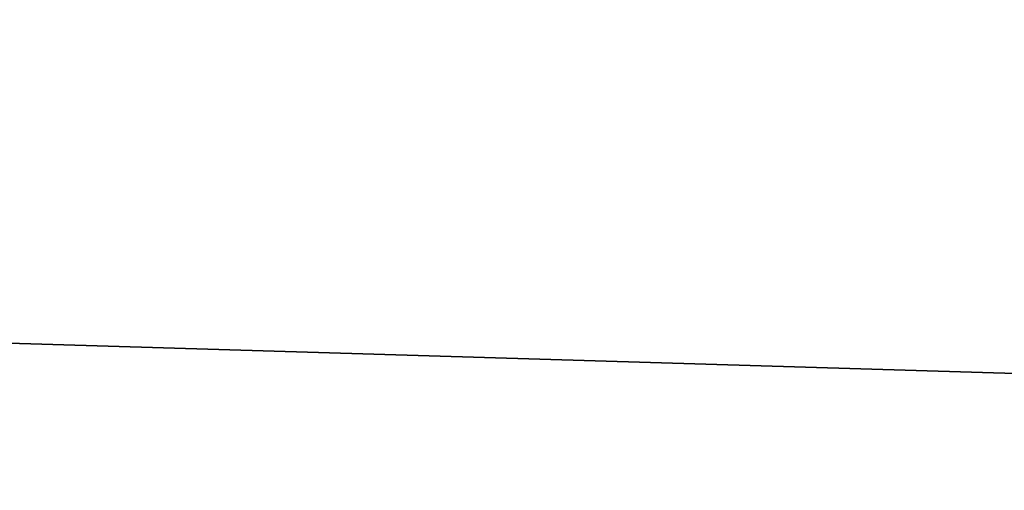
# Model space of a CAD drawing. Header units: millimetres. Extents: x -522 to 188, y -54 to 63.
# Tile 713 of 1056: x -2.92714 to -2.91304, y -36.79257 to -36.78584. Entities that reach past the tile are written whole.
import ezdxf

# ---------------------------------------------------------------- set-up
doc = ezdxf.new("R2010")
doc.units = ezdxf.units.MM
doc.header["$LTSCALE"] = 65.185185
for name, color, linetype in [('1', 7, 'CONTINUOUS'), ('2', 7, 'CONTINUOUS'), ('8', 7, 'CONTINUOUS'), ('9', 7, 'CONTINUOUS')]:
    doc.layers.add(name, color=color, linetype=linetype)

msp = doc.modelspace()

# ---------------------------------------------------------------- linework, layer by layer
at = {"layer": '1', "color": 7, "linetype": 'CONTINUOUS'}
for points in [[(-3.364709, -36.8, -12.557017), (-2.536174, 23, -12.750209), (-2.536229, -36.8, -12.750196), (-3.364709, -36.8, -12.557017)], [(-3.364648, 23, -12.557036), (-2.536174, 23, -12.750209), (-3.364709, -36.8, -12.557017), (-3.364648, 23, -12.557036)]]:
    msp.add_3dface(points, dxfattribs=at)
at = {"layer": '2', "color": 7, "linetype": 'CONTINUOUS'}
for points in [[(-2.536229, -36.8, 12.750196), (-3.364648, 23, 12.557036), (-3.364709, -36.8, 12.557017), (-2.536229, -36.8, 12.750196)], [(-2.536174, 23, 12.750209), (-3.364648, 23, 12.557036), (-2.536229, -36.8, 12.750196), (-2.536174, 23, 12.750209)]]:
    msp.add_3dface(points, dxfattribs=at)
at = {"layer": '8', "color": 3, "linetype": 'CONTINUOUS'}
for points in [[(-2.883097, -36.770913, -10.759866), (-3.542435, -36.792709, -10.435678), (-3.580653, -36.770913, -10.548265), (-2.883097, -36.770913, -10.759866)], [(-2.852325, -36.792709, -10.645021), (-3.542435, -36.792709, -10.435678), (-2.883097, -36.770913, -10.759866), (-2.852325, -36.792709, -10.645021)]]:
    msp.add_3dface(points, dxfattribs=at)
at = {"layer": '9', "color": 3, "linetype": 'CONTINUOUS'}
for points in [[(-3.542435, -36.792709, 10.435678), (-2.852325, -36.792709, 10.645021), (-3.580653, -36.770913, 10.548265), (-3.542435, -36.792709, 10.435678)], [(-3.580653, -36.770913, 10.548265), (-2.852325, -36.792709, 10.645021), (-2.883097, -36.770913, 10.759866), (-3.580653, -36.770913, 10.548265)]]:
    msp.add_3dface(points, dxfattribs=at)

doc.saveas('drawing.dxf')
